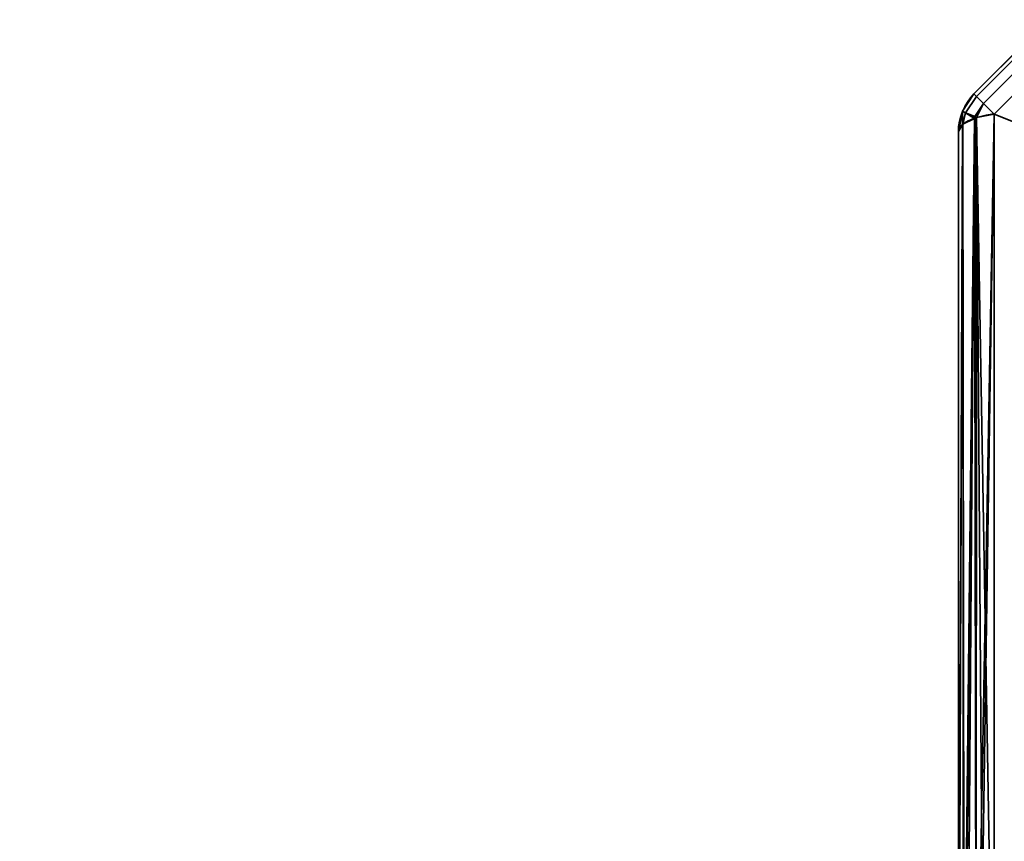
# Model space of a CAD drawing. Header units: millimetres. Extents: x -603 to 3703, y -115 to 249.
# Tile 679 of 1056: x 2448 to 2461, y -26 to -16. Entities that reach past the tile are written whole.
import ezdxf

# ---------------------------------------------------------------- set-up
doc = ezdxf.new("R2010")
doc.units = ezdxf.units.MM
doc.layers.add('151', color=7, linetype='Continuous', true_color=0xffffff)

# ---------------------------------------------------------------- blocks, each defined once
blk = doc.blocks.new('UG_SURFACE_204')
at = {"layer": '151', "color": 252, "linetype": 'Continuous', "lineweight": 35}
for points in [[(2460.596, -16.637, 1159.986), (2470.637, -6.596, 1159.986), (2470.605, -6.564, 1159.739), (2460.564, -16.605, 1159.739)], [(2470.637, -6.596, 1012.514), (2460.596, -16.637, 1012.514), (2460.564, -16.605, 1012.761), (2470.605, -6.564, 1012.761)], [(2470.605, -6.564, 1159.739), (2470.605, -6.564, 1012.761), (2460.564, -16.605, 1012.761), (2460.564, -16.605, 1159.739)], [(2470.637, -6.596, 1159.987), (2470.637, -6.596, 1159.986), (2460.596, -16.637, 1159.986), (2460.596, -16.637, 1159.987)], [(2460.596, -16.637, 1159.987), (2460.688, -16.729, 1160.201), (2470.729, -6.688, 1160.201), (2470.637, -6.596, 1159.987)], [(2470.637, -6.596, 1012.513), (2470.729, -6.688, 1012.299), (2460.688, -16.729, 1012.299), (2460.596, -16.637, 1012.513)], [(2460.596, -16.637, 1012.513), (2460.596, -16.637, 1012.514), (2470.637, -6.596, 1012.514), (2470.637, -6.596, 1012.513)], [(2470.73, -6.689, 1160.204), (2470.729, -6.688, 1160.201), (2460.688, -16.729, 1160.201), (2460.689, -16.73, 1160.204)], [(2460.689, -16.73, 1012.296), (2460.688, -16.729, 1012.299), (2470.729, -6.688, 1012.299), (2470.73, -6.689, 1012.296)], [(2460.689, -16.73, 1160.204), (2460.827, -16.868, 1160.357), (2470.868, -6.827, 1160.357), (2470.73, -6.689, 1160.204)], [(2470.73, -6.689, 1012.296), (2470.868, -6.827, 1012.143), (2460.827, -16.868, 1012.143), (2460.689, -16.73, 1012.296)], [(2470.868, -6.827, 1160.357), (2460.827, -16.868, 1160.357), (2460.827, -30.332, 1165.419), (2480.253, -30.332, 1172.723)], [(2460.827, -16.868, 1012.143), (2470.868, -6.827, 1012.143), (2484.332, -6.827, 1007.081), (2484.332, -26.252, 999.777)], [(2460.413, -16.832, 1012.761), (2460.413, -16.832, 1159.739), (2460.564, -16.605, 1159.739), (2460.564, -16.605, 1012.761)], [(2460.454, -16.851, 1159.987), (2460.596, -16.637, 1159.986), (2460.564, -16.605, 1159.739), (2460.413, -16.832, 1159.739)], [(2460.413, -16.832, 1012.761), (2460.564, -16.605, 1012.761), (2460.596, -16.637, 1012.514), (2460.454, -16.851, 1012.513)], [(2460.454, -16.851, 1159.987), (2460.596, -16.637, 1159.987), (2460.596, -16.637, 1159.986)], [(2460.688, -16.729, 1160.201), (2460.596, -16.637, 1159.987), (2460.454, -16.851, 1159.987), (2460.575, -16.901, 1160.204)], [(2460.575, -16.901, 1012.296), (2460.454, -16.851, 1012.513), (2460.596, -16.637, 1012.513), (2460.688, -16.729, 1012.299)], [(2460.596, -16.637, 1012.514), (2460.596, -16.637, 1012.513), (2460.454, -16.851, 1012.513)], [(2460.575, -16.901, 1160.204), (2460.689, -16.73, 1160.204), (2460.688, -16.729, 1160.201)], [(2460.688, -16.729, 1012.299), (2460.689, -16.73, 1012.296), (2460.575, -16.901, 1012.296)], [(2460.689, -16.73, 1160.204), (2460.575, -16.901, 1160.204), (2460.599, -16.916, 1160.228)], [(2460.599, -16.916, 1012.272), (2460.575, -16.901, 1012.296), (2460.689, -16.73, 1012.296)], [(2460.599, -16.916, 1160.228), (2460.827, -16.868, 1160.357), (2460.689, -16.73, 1160.204)], [(2460.689, -16.73, 1012.296), (2460.827, -16.868, 1012.143), (2460.599, -16.916, 1012.272)], [(2460.412, -16.834, 1012.761), (2460.359, -17.1, 1012.761), (2460.359, -17.1, 1159.739), (2460.412, -16.834, 1159.739)], [(2460.412, -16.834, 1159.739), (2460.359, -17.1, 1159.739), (2460.414, -17.007, 1159.987)], [(2460.414, -17.007, 1012.513), (2460.359, -17.1, 1012.761), (2460.412, -16.834, 1012.761)], [(2460.412, -16.834, 1159.739), (2460.413, -16.832, 1159.739), (2460.413, -16.832, 1012.761), (2460.412, -16.834, 1012.761)], [(2460.413, -16.832, 1159.739), (2460.412, -16.834, 1159.739), (2460.454, -16.851, 1159.987)], [(2460.454, -16.851, 1012.513), (2460.412, -16.834, 1012.761), (2460.413, -16.832, 1012.761)], [(2460.414, -17.007, 1159.987), (2460.454, -16.851, 1159.987), (2460.412, -16.834, 1159.739)], [(2460.412, -16.834, 1012.761), (2460.454, -16.851, 1012.513), (2460.414, -17.007, 1012.513)], [(2460.454, -16.851, 1159.987), (2460.414, -17.007, 1159.987), (2460.417, -17.002, 1160.001)], [(2460.417, -17.002, 1012.499), (2460.414, -17.007, 1012.513), (2460.454, -16.851, 1012.513)], [(2460.454, -16.851, 1159.987), (2460.417, -17.002, 1160.001), (2460.57, -16.926, 1160.202)], [(2460.57, -16.926, 1012.298), (2460.417, -17.002, 1012.499), (2460.454, -16.851, 1012.513)], [(2460.57, -16.926, 1160.202), (2460.417, -17.002, 1160.001), (2460.424, -30.198, 1164.96)], [(2460.433, -30.196, 1007.545), (2460.417, -17.002, 1012.499), (2460.57, -16.926, 1012.298)], [(2460.582, -16.92, 1160.219), (2460.57, -16.926, 1160.202), (2460.424, -30.198, 1164.96)], [(2460.424, -30.198, 1164.96), (2460.433, -30.21, 1165.002), (2460.582, -16.92, 1160.219)], [(2460.433, -30.21, 1165.002), (2460.59, -30.278, 1165.234), (2460.582, -16.92, 1160.219)], [(2460.57, -16.926, 1012.298), (2460.475, -30.236, 1007.41), (2460.433, -30.196, 1007.545)], [(2460.57, -16.926, 1160.202), (2460.575, -16.901, 1160.204), (2460.454, -16.851, 1159.987)], [(2460.454, -16.851, 1012.513), (2460.575, -16.901, 1012.296), (2460.57, -16.926, 1012.298)], [(2460.57, -16.926, 1012.298), (2460.594, -30.276, 1007.272), (2460.475, -30.236, 1007.41)], [(2460.575, -16.901, 1160.204), (2460.57, -16.926, 1160.202), (2460.582, -16.92, 1160.219)], [(2460.582, -16.92, 1012.281), (2460.57, -16.926, 1012.298), (2460.575, -16.901, 1012.296)], [(2460.57, -16.926, 1012.298), (2460.582, -16.92, 1012.281), (2460.594, -30.276, 1007.272)], [(2460.582, -16.92, 1160.219), (2460.599, -16.916, 1160.228), (2460.575, -16.901, 1160.204)], [(2460.575, -16.901, 1012.296), (2460.599, -16.916, 1012.272), (2460.582, -16.92, 1012.281)], [(2460.599, -16.916, 1160.228), (2460.582, -16.92, 1160.219), (2460.59, -30.278, 1165.234)], [(2460.594, -30.276, 1007.272), (2460.582, -16.92, 1012.281), (2460.599, -16.916, 1012.272)], [(2460.827, -16.868, 1160.357), (2460.599, -16.916, 1160.228), (2460.59, -30.278, 1165.234)], [(2460.59, -30.278, 1165.234), (2460.627, -30.294, 1165.288), (2460.827, -16.868, 1160.357)], [(2460.599, -16.916, 1012.272), (2460.693, -30.31, 1007.157), (2460.594, -30.276, 1007.272)], [(2460.599, -16.916, 1012.272), (2460.827, -16.868, 1012.143), (2460.827, -30.332, 1007.081)], [(2460.599, -16.916, 1012.272), (2460.827, -30.332, 1007.081), (2460.693, -30.31, 1007.157)], [(2460.627, -30.294, 1165.288), (2460.827, -30.332, 1165.419), (2460.827, -16.868, 1160.357)], [(2484.332, -26.252, 999.777), (2480.253, -30.332, 999.777), (2460.827, -30.332, 1007.081), (2460.827, -16.868, 1012.143)], [(2460.417, -17.002, 1160.001), (2460.414, -17.007, 1159.987), (2460.359, -30.1, 1164.627)], [(2460.359, -30.1, 1164.627), (2460.424, -30.198, 1164.96), (2460.417, -17.002, 1160.001)], [(2460.414, -17.007, 1159.987), (2460.359, -17.1, 1159.739), (2460.359, -30.1, 1164.627)], [(2460.414, -17.007, 1012.513), (2460.365, -30.131, 1007.768), (2460.359, -30.1, 1007.873)], [(2460.359, -30.1, 1007.873), (2460.359, -17.1, 1012.761), (2460.414, -17.007, 1012.513)], [(2460.414, -17.007, 1012.513), (2460.433, -30.196, 1007.545), (2460.365, -30.131, 1007.768)], [(2460.414, -17.007, 1012.513), (2460.417, -17.002, 1012.499), (2460.433, -30.196, 1007.545)], [(2460.359, -30.1, 1007.873), (2460.359, -30.1, 1164.627), (2460.359, -17.1, 1159.739), (2460.359, -17.1, 1012.761)]]:
    blk.add_3dface(points, dxfattribs=at)
blk = doc.blocks.new('UG_SURFACE_220')
at = {"layer": '151', "color": 252, "linetype": 'Continuous', "lineweight": 35}
for points in [[(2460.596, -16.637, 1159.986), (2470.637, -6.596, 1159.986), (2470.605, -6.564, 1159.739), (2460.564, -16.605, 1159.739)], [(2470.637, -6.596, 1012.514), (2460.596, -16.637, 1012.514), (2460.564, -16.605, 1012.761), (2470.605, -6.564, 1012.761)], [(2470.605, -6.564, 1159.739), (2470.605, -6.564, 1012.761), (2460.564, -16.605, 1012.761), (2460.564, -16.605, 1159.739)], [(2470.637, -6.596, 1159.987), (2470.637, -6.596, 1159.986), (2460.596, -16.637, 1159.986), (2460.596, -16.637, 1159.987)], [(2460.596, -16.637, 1159.987), (2460.688, -16.729, 1160.201), (2470.729, -6.688, 1160.201), (2470.637, -6.596, 1159.987)], [(2470.637, -6.596, 1012.513), (2470.729, -6.688, 1012.299), (2460.688, -16.729, 1012.299), (2460.596, -16.637, 1012.513)], [(2460.596, -16.637, 1012.513), (2460.596, -16.637, 1012.514), (2470.637, -6.596, 1012.514), (2470.637, -6.596, 1012.513)], [(2470.73, -6.689, 1160.204), (2470.729, -6.688, 1160.201), (2460.688, -16.729, 1160.201), (2460.689, -16.73, 1160.204)], [(2460.689, -16.73, 1012.296), (2460.688, -16.729, 1012.299), (2470.729, -6.688, 1012.299), (2470.73, -6.689, 1012.296)], [(2460.689, -16.73, 1160.204), (2460.827, -16.868, 1160.357), (2470.868, -6.827, 1160.357), (2470.73, -6.689, 1160.204)], [(2470.73, -6.689, 1012.296), (2470.868, -6.827, 1012.143), (2460.827, -16.868, 1012.143), (2460.689, -16.73, 1012.296)], [(2470.868, -6.827, 1160.357), (2460.827, -16.868, 1160.357), (2460.827, -30.332, 1165.419), (2480.253, -30.332, 1172.723)], [(2460.827, -16.868, 1012.143), (2470.868, -6.827, 1012.143), (2484.332, -6.827, 1007.081), (2484.332, -26.252, 999.777)], [(2460.413, -16.832, 1012.761), (2460.413, -16.832, 1159.739), (2460.564, -16.605, 1159.739), (2460.564, -16.605, 1012.761)], [(2460.454, -16.851, 1159.987), (2460.596, -16.637, 1159.986), (2460.564, -16.605, 1159.739), (2460.413, -16.832, 1159.739)], [(2460.413, -16.832, 1012.761), (2460.564, -16.605, 1012.761), (2460.596, -16.637, 1012.514), (2460.454, -16.851, 1012.513)], [(2460.454, -16.851, 1159.987), (2460.596, -16.637, 1159.987), (2460.596, -16.637, 1159.986)], [(2460.688, -16.729, 1160.201), (2460.596, -16.637, 1159.987), (2460.454, -16.851, 1159.987), (2460.575, -16.901, 1160.204)], [(2460.575, -16.901, 1012.296), (2460.454, -16.851, 1012.513), (2460.596, -16.637, 1012.513), (2460.688, -16.729, 1012.299)], [(2460.596, -16.637, 1012.514), (2460.596, -16.637, 1012.513), (2460.454, -16.851, 1012.513)], [(2460.575, -16.901, 1160.204), (2460.689, -16.73, 1160.204), (2460.688, -16.729, 1160.201)], [(2460.688, -16.729, 1012.299), (2460.689, -16.73, 1012.296), (2460.575, -16.901, 1012.296)], [(2460.689, -16.73, 1160.204), (2460.575, -16.901, 1160.204), (2460.599, -16.916, 1160.228)], [(2460.599, -16.916, 1012.272), (2460.575, -16.901, 1012.296), (2460.689, -16.73, 1012.296)], [(2460.599, -16.916, 1160.228), (2460.827, -16.868, 1160.357), (2460.689, -16.73, 1160.204)], [(2460.689, -16.73, 1012.296), (2460.827, -16.868, 1012.143), (2460.599, -16.916, 1012.272)], [(2460.412, -16.834, 1012.761), (2460.359, -17.1, 1012.761), (2460.359, -17.1, 1159.739), (2460.412, -16.834, 1159.739)], [(2460.412, -16.834, 1159.739), (2460.359, -17.1, 1159.739), (2460.414, -17.007, 1159.987)], [(2460.414, -17.007, 1012.513), (2460.359, -17.1, 1012.761), (2460.412, -16.834, 1012.761)], [(2460.412, -16.834, 1159.739), (2460.413, -16.832, 1159.739), (2460.413, -16.832, 1012.761), (2460.412, -16.834, 1012.761)], [(2460.413, -16.832, 1159.739), (2460.412, -16.834, 1159.739), (2460.454, -16.851, 1159.987)], [(2460.454, -16.851, 1012.513), (2460.412, -16.834, 1012.761), (2460.413, -16.832, 1012.761)], [(2460.414, -17.007, 1159.987), (2460.454, -16.851, 1159.987), (2460.412, -16.834, 1159.739)], [(2460.412, -16.834, 1012.761), (2460.454, -16.851, 1012.513), (2460.414, -17.007, 1012.513)], [(2460.454, -16.851, 1159.987), (2460.414, -17.007, 1159.987), (2460.417, -17.002, 1160.001)], [(2460.417, -17.002, 1012.499), (2460.414, -17.007, 1012.513), (2460.454, -16.851, 1012.513)], [(2460.454, -16.851, 1159.987), (2460.417, -17.002, 1160.001), (2460.57, -16.926, 1160.202)], [(2460.57, -16.926, 1012.298), (2460.417, -17.002, 1012.499), (2460.454, -16.851, 1012.513)], [(2460.57, -16.926, 1160.202), (2460.417, -17.002, 1160.001), (2460.424, -30.198, 1164.96)], [(2460.433, -30.196, 1007.545), (2460.417, -17.002, 1012.499), (2460.57, -16.926, 1012.298)], [(2460.582, -16.92, 1160.219), (2460.57, -16.926, 1160.202), (2460.424, -30.198, 1164.96)], [(2460.424, -30.198, 1164.96), (2460.433, -30.21, 1165.002), (2460.582, -16.92, 1160.219)], [(2460.433, -30.21, 1165.002), (2460.59, -30.278, 1165.234), (2460.582, -16.92, 1160.219)], [(2460.57, -16.926, 1012.298), (2460.475, -30.236, 1007.41), (2460.433, -30.196, 1007.545)], [(2460.57, -16.926, 1160.202), (2460.575, -16.901, 1160.204), (2460.454, -16.851, 1159.987)], [(2460.454, -16.851, 1012.513), (2460.575, -16.901, 1012.296), (2460.57, -16.926, 1012.298)], [(2460.57, -16.926, 1012.298), (2460.594, -30.276, 1007.272), (2460.475, -30.236, 1007.41)], [(2460.575, -16.901, 1160.204), (2460.57, -16.926, 1160.202), (2460.582, -16.92, 1160.219)], [(2460.582, -16.92, 1012.281), (2460.57, -16.926, 1012.298), (2460.575, -16.901, 1012.296)], [(2460.57, -16.926, 1012.298), (2460.582, -16.92, 1012.281), (2460.594, -30.276, 1007.272)], [(2460.582, -16.92, 1160.219), (2460.599, -16.916, 1160.228), (2460.575, -16.901, 1160.204)], [(2460.575, -16.901, 1012.296), (2460.599, -16.916, 1012.272), (2460.582, -16.92, 1012.281)], [(2460.599, -16.916, 1160.228), (2460.582, -16.92, 1160.219), (2460.59, -30.278, 1165.234)], [(2460.594, -30.276, 1007.272), (2460.582, -16.92, 1012.281), (2460.599, -16.916, 1012.272)], [(2460.827, -16.868, 1160.357), (2460.599, -16.916, 1160.228), (2460.59, -30.278, 1165.234)], [(2460.59, -30.278, 1165.234), (2460.627, -30.294, 1165.288), (2460.827, -16.868, 1160.357)], [(2460.599, -16.916, 1012.272), (2460.693, -30.31, 1007.157), (2460.594, -30.276, 1007.272)], [(2460.599, -16.916, 1012.272), (2460.827, -16.868, 1012.143), (2460.827, -30.332, 1007.081)], [(2460.599, -16.916, 1012.272), (2460.827, -30.332, 1007.081), (2460.693, -30.31, 1007.157)], [(2460.627, -30.294, 1165.288), (2460.827, -30.332, 1165.419), (2460.827, -16.868, 1160.357)], [(2484.332, -26.252, 999.777), (2480.253, -30.332, 999.777), (2460.827, -30.332, 1007.081), (2460.827, -16.868, 1012.143)], [(2460.417, -17.002, 1160.001), (2460.414, -17.007, 1159.987), (2460.359, -30.1, 1164.627)], [(2460.359, -30.1, 1164.627), (2460.424, -30.198, 1164.96), (2460.417, -17.002, 1160.001)], [(2460.414, -17.007, 1159.987), (2460.359, -17.1, 1159.739), (2460.359, -30.1, 1164.627)], [(2460.414, -17.007, 1012.513), (2460.365, -30.131, 1007.768), (2460.359, -30.1, 1007.873)], [(2460.359, -30.1, 1007.873), (2460.359, -17.1, 1012.761), (2460.414, -17.007, 1012.513)], [(2460.414, -17.007, 1012.513), (2460.433, -30.196, 1007.545), (2460.365, -30.131, 1007.768)], [(2460.414, -17.007, 1012.513), (2460.417, -17.002, 1012.499), (2460.433, -30.196, 1007.545)], [(2460.359, -30.1, 1007.873), (2460.359, -30.1, 1164.627), (2460.359, -17.1, 1159.739), (2460.359, -17.1, 1012.761)]]:
    blk.add_3dface(points, dxfattribs=at)
blk = doc.blocks.new('UG_SURFACE_230')
at = {"layer": '151', "color": 252, "linetype": 'Continuous', "lineweight": 35}
for points in [[(2432, -13.3, 2075.25), (2432, -30.22, 2075.25), (3568, -30.22, 2075.25), (3568, -13.3, 2075.25)], [(2433.5, -13.3, 2073.75), (3566.5, -13.3, 2073.75), (3566.5, -30.22, 2073.75), (2433.5, -30.22, 2073.75)]]:
    blk.add_3dface(points, dxfattribs=at)

msp = doc.modelspace()

# ---------------------------------------------------------------- linework, layer by layer
at = {"layer": '151', "color": 252, "linetype": 'Continuous', "lineweight": -3, "true_color": 0x939598}
for p, q in [((2460.564, -16.605, 1012.761), (2470.605, -6.564, 1012.761)), ((2470.605, -6.564, 1159.739), (2460.564, -16.605, 1159.739)), ((2460.564, -16.605, 1012.761), (2470.605, -6.564, 1012.761)), ((2470.605, -6.564, 1159.739), (2460.564, -16.605, 1159.739)), ((2470.868, -6.827, 1160.357), (2460.827, -16.868, 1160.357)), ((2460.827, -16.868, 1012.143), (2470.868, -6.827, 1012.143)), ((2460.827, -16.868, 1012.143), (2470.868, -6.827, 1012.143)), ((2470.868, -6.827, 1160.357), (2460.827, -16.868, 1160.357)), ((2460.564, -16.605, 1159.739), (2460.564, -16.605, 1012.761)), ((2460.564, -16.605, 1159.739), (2460.564, -16.605, 1012.761)), ((2460.827, -16.868, 1160.357), (2460.827, -30.332, 1165.419)), ((2460.827, -16.868, 1012.143), (2460.827, -30.332, 1007.081)), ((2460.827, -16.868, 1160.357), (2460.827, -30.332, 1165.419)), ((2460.827, -16.868, 1012.143), (2460.827, -30.332, 1007.081)), ((2460.359, -17.1, 1159.739), (2460.359, -17.1, 1012.761)), ((2460.359, -17.1, 1012.761), (2460.359, -30.1, 1007.873)), ((2460.359, -17.1, 1159.739), (2460.359, -30.1, 1164.627)), ((2460.359, -17.1, 1159.739), (2460.359, -17.1, 1012.761)), ((2460.359, -17.1, 1012.761), (2460.359, -30.1, 1007.873)), ((2460.359, -17.1, 1159.739), (2460.359, -30.1, 1164.627))]:
    msp.add_line(p, q, dxfattribs=at)
at = {"layer": '151', "color": 252, "linetype": 'Continuous', "lineweight": -3, "true_color": 0x939598, "extrusion": (0, 0, -1)}
msp.add_arc((-2461.059, -17.1, -1159.739), 0.7, 360, 45, dxfattribs=at)
msp.add_arc((-2461.059, -17.1, -1159.739), 0.7, 360, 45, dxfattribs=at)
at = {"layer": '151', "color": 252, "linetype": 'Continuous', "lineweight": -3, "true_color": 0x939598}
msp.add_arc((2461.059, -17.1, 1012.761), 0.7, 135, 180, dxfattribs=at)
msp.add_arc((2461.059, -17.1, 1012.761), 0.7, 135, 180, dxfattribs=at)
at = {"layer": '151', "color": 252, "linetype": 'Continuous', "lineweight": -3, "true_color": 0x939598, "extrusion": (0.707107, 0.707107, -1.83544e-16)}
msp.add_arc((-1752.323, 1012.761, 1728.14), 0.7, 298, 0, dxfattribs=at)
msp.add_arc((-1752.323, 1012.761, 1728.14), 0.7, 298, 0, dxfattribs=at)
at = {"layer": '151', "color": 252, "linetype": 'Continuous', "lineweight": -3, "true_color": 0x939598, "extrusion": (0.707107, 0.707107, 7.62964e-17)}
msp.add_arc((-1752.323, 1159.739, 1728.14), 0.7, 0, 62, dxfattribs=at)
msp.add_arc((-1752.323, 1159.739, 1728.14), 0.7, 0, 62, dxfattribs=at)
at = {"layer": '151', "color": 252, "linetype": 'Continuous', "lineweight": -3, "true_color": 0x939598, "extrusion": (0, -0.936029, -0.351924)}
msp.add_arc((2461.059, 953.991, -340.409), 0.7, 180, 250.6118, dxfattribs=at)
msp.add_arc((2461.059, 953.991, -340.409), 0.7, 180, 250.6118, dxfattribs=at)
at = {"layer": '151', "color": 252, "linetype": 'Continuous', "lineweight": -3, "true_color": 0x939598, "extrusion": (-1.16435e-15, -0.936029, 0.351924)}
msp.add_arc((2461.059, 1079.531, 424.146), 0.7, 109.3882, 180, dxfattribs=at)
msp.add_arc((2461.059, 1079.531, 424.146), 0.7, 109.3882, 180, dxfattribs=at)

# ---------------------------------------------------------------- block references
at = {"layer": '151', "color": 252, "linetype": 'Continuous', "lineweight": -3, "true_color": 0x939598}
for name in ['UG_SURFACE_230', 'UG_SURFACE_204', 'UG_SURFACE_220']:
    msp.add_blockref(name, (0, 0), dxfattribs=at)

doc.saveas('drawing.dxf')
